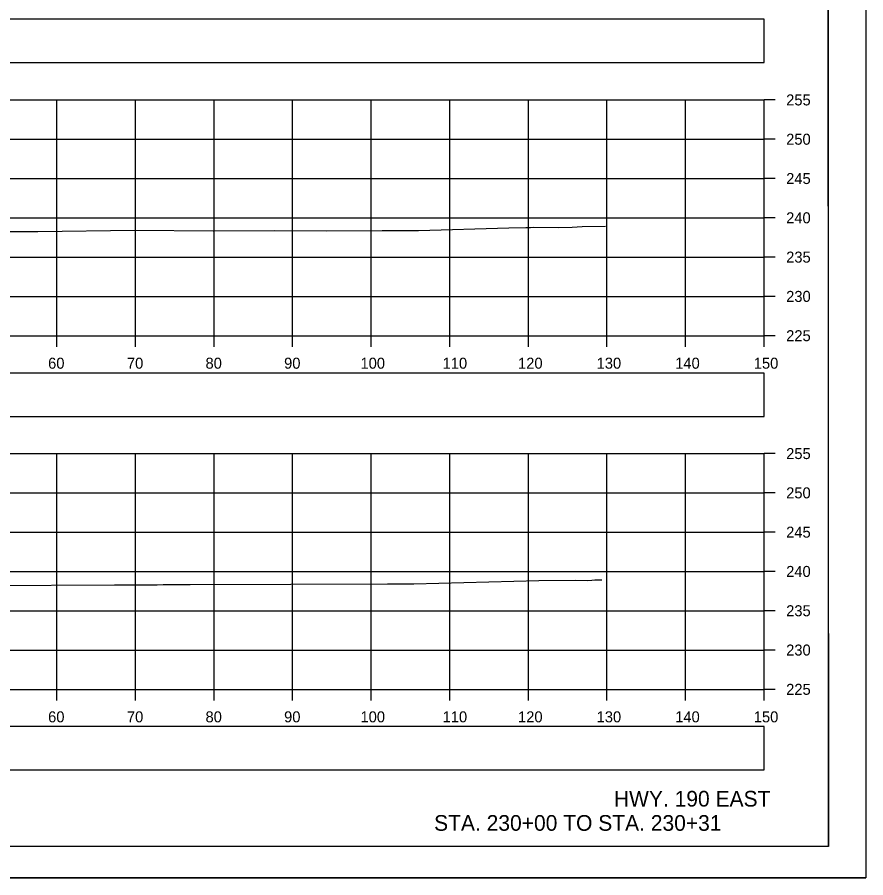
# Model space of a CAD drawing. Extents: x 1369627 to 1374022, y 380035 to 398173.
# Drawn here: x 1372153.5 to 1372261.5, y 387078.9 to 387188.4 of the extents above; entities that cross this region are included whole.
import ezdxf

# ---------------------------------------------------------------- set-up
doc = ezdxf.new("R2010")
doc.units = 0
for name, color, linetype in [('Default', 7, 'Continuous'), ('R_Axis', 7, 'Continuous'), ('R_Axis Annot', 7, 'Continuous'), ('R_Border', 7, 'Continuous'), ('R_Draft', 7, 'Continuous'), ('R_Exist Surface', 7, 'Continuous'), ('R_Grid', 7, 'Continuous'), ('R_No Plot', 7, 'Continuous')]:
    doc.layers.add(name, color=color, linetype=linetype)

msp = doc.modelspace()

# ---------------------------------------------------------------- linework, layer by layer
at = {"layer": 'Default'}
for points in [[(1371948.53, 387182.66), (1372248.53, 387182.66), (1372248.53, 387188.18), (1371948.53, 387188.18)], [(1371948.53, 387137.64), (1372248.53, 387137.64), (1372248.53, 387143.16), (1371948.53, 387143.16)], [(1371948.53, 387092.65), (1372248.53, 387092.65), (1372248.53, 387098.17), (1371948.53, 387098.17)]]:
    msp.add_lwpolyline(points, close=True, dxfattribs=at)
at = {"layer": 'R_Axis'}
for p, q in [((1372248.53, 387147.91), (1372248.53, 387177.91)), ((1372249.93, 387177.91), (1372248.53, 387177.91)), ((1372249.93, 387172.91), (1372248.53, 387172.91)), ((1372249.93, 387167.91), (1372248.53, 387167.91)), ((1372249.93, 387162.91), (1372248.53, 387162.91)), ((1372249.93, 387157.91), (1372248.53, 387157.91)), ((1372249.93, 387152.91), (1372248.53, 387152.91)), ((1371948.53, 387147.91), (1372248.53, 387147.91)), ((1372158.53, 387146.51), (1372158.53, 387147.91)), ((1372168.53, 387146.51), (1372168.53, 387147.91)), ((1372178.53, 387146.51), (1372178.53, 387147.91)), ((1372188.53, 387146.51), (1372188.53, 387147.91)), ((1372198.53, 387146.51), (1372198.53, 387147.91)), ((1372208.53, 387146.51), (1372208.53, 387147.91)), ((1372218.53, 387146.51), (1372218.53, 387147.91)), ((1372228.53, 387146.51), (1372228.53, 387147.91)), ((1372238.53, 387146.51), (1372238.53, 387147.91)), ((1372248.53, 387146.51), (1372248.53, 387147.91)), ((1372249.93, 387147.91), (1372248.53, 387147.91)), ((1372248.53, 387102.91), (1372248.53, 387132.91)), ((1372249.93, 387132.91), (1372248.53, 387132.91)), ((1372249.93, 387127.91), (1372248.53, 387127.91)), ((1372249.93, 387122.91), (1372248.53, 387122.91)), ((1372249.93, 387117.91), (1372248.53, 387117.91)), ((1372249.93, 387112.91), (1372248.53, 387112.91)), ((1372249.93, 387107.91), (1372248.53, 387107.91)), ((1371948.53, 387102.91), (1372248.53, 387102.91)), ((1372158.53, 387101.51), (1372158.53, 387102.91)), ((1372168.53, 387101.51), (1372168.53, 387102.91)), ((1372178.53, 387101.51), (1372178.53, 387102.91)), ((1372188.53, 387101.51), (1372188.53, 387102.91)), ((1372198.53, 387101.51), (1372198.53, 387102.91)), ((1372208.53, 387101.51), (1372208.53, 387102.91)), ((1372218.53, 387101.51), (1372218.53, 387102.91)), ((1372228.53, 387101.51), (1372228.53, 387102.91)), ((1372238.53, 387101.51), (1372238.53, 387102.91)), ((1372248.53, 387101.51), (1372248.53, 387102.91)), ((1372249.93, 387102.91), (1372248.53, 387102.91))]:
    msp.add_line(p, q, dxfattribs=at)
at = {"layer": 'R_Border'}
for q in [(1372256.71, 387288.37), (1371940.53, 387082.91)]:
    msp.add_line((1372256.71, 387082.91), q, dxfattribs=at)
at = {"layer": 'R_Exist Surface'}
for points in [[(1372151.89, 387161.17), (1372156.12, 387161.17), (1372168.46, 387161.32), (1372178.41, 387161.27), (1372186.27, 387161.3), (1372192.89, 387161.27), (1372199.91, 387161.29), (1372204.53, 387161.3), (1372216.02, 387161.62), (1372218.22, 387161.66), (1372218.8, 387161.68), (1372219.23, 387161.71), (1372222.42, 387161.66), (1372224.11, 387161.7), (1372225.36, 387161.81), (1372228.36, 387161.83)], [(1372149.74, 387116.11), (1372165.85, 387116.21), (1372171.3, 387116.22), (1372172.06, 387116.23), (1372175.47, 387116.27), (1372188.31, 387116.3), (1372200.59, 387116.33), (1372203.94, 387116.34), (1372219.84, 387116.77), (1372224.47, 387116.81), (1372226.1, 387116.78), (1372226.6, 387116.8), (1372226.97, 387116.83), (1372227.87, 387116.83)]]:
    msp.add_lwpolyline(points, dxfattribs=at)
at = {"layer": 'R_Grid'}
for p, q in [((1371948.53, 387177.91), (1372248.53, 387177.91)), ((1372158.53, 387147.91), (1372158.53, 387177.91)), ((1372168.53, 387147.91), (1372168.53, 387177.91)), ((1372178.53, 387147.91), (1372178.53, 387177.91)), ((1372188.53, 387147.91), (1372188.53, 387177.91)), ((1372198.53, 387147.91), (1372198.53, 387177.91)), ((1372208.53, 387147.91), (1372208.53, 387177.91)), ((1372218.53, 387147.91), (1372218.53, 387177.91)), ((1372228.53, 387147.91), (1372228.53, 387177.91)), ((1372238.53, 387147.91), (1372238.53, 387177.91)), ((1372248.53, 387147.91), (1372248.53, 387177.91)), ((1371948.53, 387172.91), (1372248.53, 387172.91)), ((1371948.53, 387167.91), (1372248.53, 387167.91)), ((1371948.53, 387162.91), (1372248.53, 387162.91)), ((1371948.53, 387157.91), (1372248.53, 387157.91)), ((1371948.53, 387152.91), (1372248.53, 387152.91)), ((1371948.53, 387147.91), (1372248.53, 387147.91)), ((1371948.53, 387132.91), (1372248.53, 387132.91)), ((1372158.53, 387102.91), (1372158.53, 387132.91)), ((1372168.53, 387102.91), (1372168.53, 387132.91)), ((1372178.53, 387102.91), (1372178.53, 387132.91)), ((1372188.53, 387102.91), (1372188.53, 387132.91)), ((1372198.53, 387102.91), (1372198.53, 387132.91)), ((1372208.53, 387102.91), (1372208.53, 387132.91)), ((1372218.53, 387102.91), (1372218.53, 387132.91)), ((1372228.53, 387102.91), (1372228.53, 387132.91)), ((1372238.53, 387102.91), (1372238.53, 387132.91)), ((1372248.53, 387102.91), (1372248.53, 387132.91)), ((1371948.53, 387127.91), (1372248.53, 387127.91)), ((1371948.53, 387122.91), (1372248.53, 387122.91)), ((1371948.53, 387117.91), (1372248.53, 387117.91)), ((1371948.53, 387112.91), (1372248.53, 387112.91)), ((1371948.53, 387107.91), (1372248.53, 387107.91)), ((1371948.53, 387102.91), (1372248.53, 387102.91))]:
    msp.add_line(p, q, dxfattribs=at)
at = {"layer": 'R_No Plot'}
msp.add_line((1371928.13, 387078.93), (1372261.46, 387078.93), dxfattribs=at)
for points in [[(1371928.12, 387292.27), (1372261.46, 387292.27), (1372261.46, 387078.93), (1371928.12, 387078.93)], [(1372174.45, 387288.37), (1372194.07, 387288.37), (1372194.07, 387278.49), (1372210.18, 387278.49), (1372233.38, 387278.49), (1372233.38, 387245.82), (1372256.59, 387245.82), (1372256.71, 387082.91), (1371940.53, 387082.91), (1371940.53, 387288.37)]]:
    msp.add_lwpolyline(points, close=True, dxfattribs=at)

# ---------------------------------------------------------------- texts
at = {"layer": 'R_Axis Annot'}
for s, p in [('255', (1372251.33, 387177.21)), ('250', (1372251.33, 387172.21)), ('245', (1372251.33, 387167.21)), ('240', (1372251.33, 387162.21)), ('235', (1372251.33, 387157.21)), ('230', (1372251.33, 387152.21)), ('225', (1372251.33, 387147.21)), ('60', (1372157.41, 387143.71)), ('70', (1372167.44, 387143.71)), ('80', (1372177.44, 387143.71)), ('90', (1372187.44, 387143.71)), ('100', (1372197.16, 387143.71)), ('110', (1372207.61, 387143.71)), ('120', (1372217.21, 387143.71)), ('130', (1372227.21, 387143.71)), ('140', (1372237.21, 387143.71)), ('150', (1372247.21, 387143.71)), ('255', (1372251.33, 387132.21)), ('250', (1372251.33, 387127.21)), ('245', (1372251.33, 387122.21)), ('240', (1372251.33, 387117.21)), ('235', (1372251.33, 387112.21)), ('230', (1372251.33, 387107.21)), ('225', (1372251.33, 387102.21)), ('60', (1372157.41, 387098.71)), ('70', (1372167.44, 387098.71)), ('80', (1372177.44, 387098.71)), ('90', (1372187.44, 387098.71)), ('100', (1372197.16, 387098.71)), ('110', (1372207.61, 387098.71)), ('120', (1372217.21, 387098.71)), ('130', (1372227.21, 387098.71)), ('140', (1372237.21, 387098.71)), ('150', (1372247.21, 387098.71))]:
    msp.add_text(s, height=1.4, dxfattribs=at).set_placement(p)
at = {"layer": 'R_Draft'}
for s, p in [('HWY. 190 EAST', (1372229.41, 387087.99)), ('STA. 230+00 TO STA. 230+31', (1372206.53, 387084.91))]:
    msp.add_text(s, height=2, dxfattribs=at).set_placement(p)

doc.saveas('drawing.dxf')
